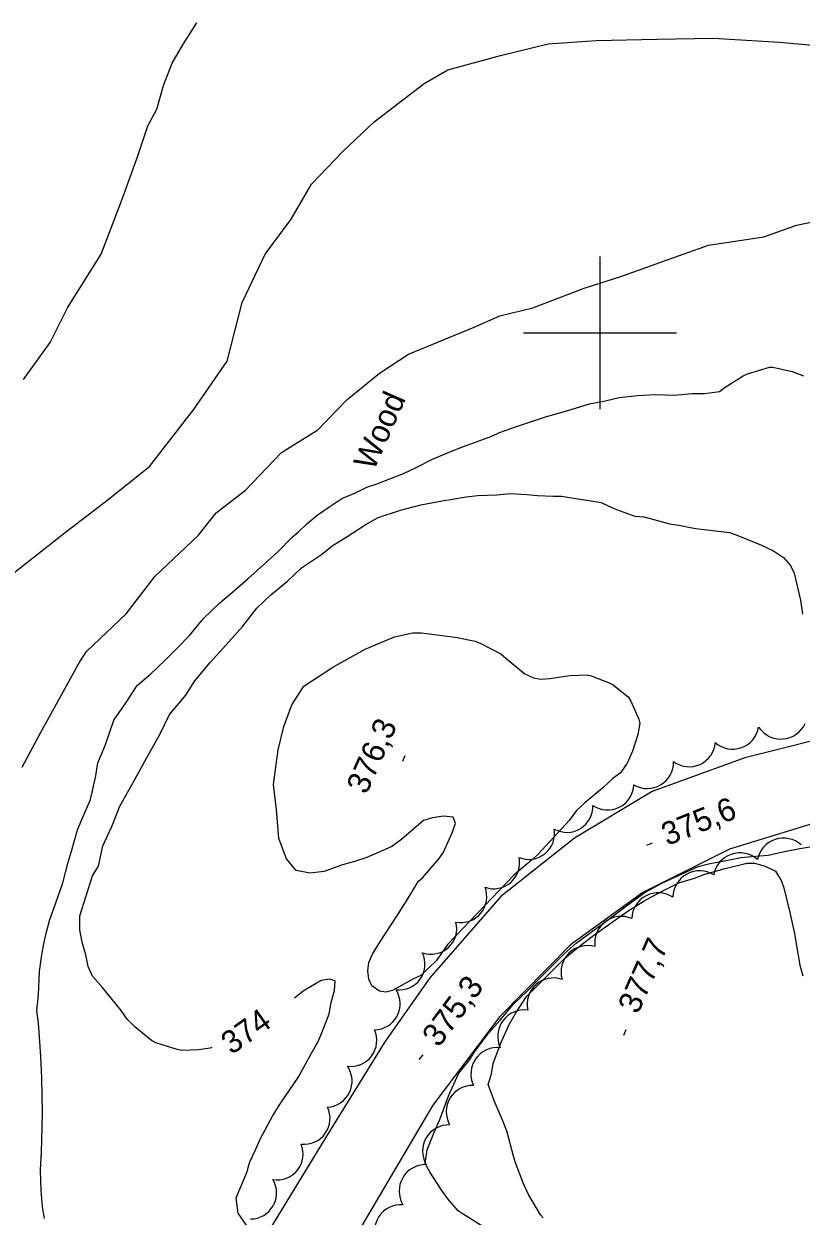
# Model space of a CAD drawing. Extents: x 287698 to 290158, y 5234163 to 5237182.
# Drawn here: x 288124.6 to 288226.3, y 5235484.4 to 5235640.4 of the extents above; entities that cross this region are included whole.
import ezdxf

# ---------------------------------------------------------------- set-up
doc = ezdxf.new("R2010")
doc.units = 0
for name, color, linetype in [('Niveau 1', 7, 'Continuous'), ('Niveau 2', 7, 'Continuous'), ('Niveau 21', 7, 'Continuous'), ('Niveau 3', 7, 'Continuous'), ('Niveau 44', 7, 'Continuous'), ('Niveau 61', 7, 'Continuous')]:
    doc.layers.add(name, color=color, linetype=linetype)

msp = doc.modelspace()

# ---------------------------------------------------------------- linework, layer by layer
at = {"layer": 'Niveau 1'}
msp.add_lwpolyline([(288124.42, 5235543.15), (288126.75, 5235547.54), (288130.01, 5235553.39), (288131.87, 5235556.8), (288132.81, 5235558.27), (288138.01, 5235563.19), (288141.78, 5235568.08), (288147.46, 5235573.49), (288149.81, 5235576.44), (288153.62, 5235579.4), (288158.33, 5235584.32), (288163.1, 5235587.31), (288166.88, 5235591.23), (288171.16, 5235594.69), (288174.96, 5235597.18), (288183.56, 5235600.72), (288186.92, 5235602.23), (288191.23, 5235603.28), (288197.93, 5235605.82), (288202.72, 5235607.36), (288208.46, 5235609.4), (288214.21, 5235611.44), (288221.42, 5235612.54), (288225.73, 5235614.07), (288241.09, 5235617.26)], dxfattribs=at)
at = {"layer": 'Niveau 2'}
for points in [[(288124.59, 5235593.87), (288128.07, 5235598.71), (288130.36, 5235603.28), (288134.76, 5235610.28), (288137.48, 5235617.49), (288139.51, 5235623.01), (288140.86, 5235627.09), (288142.01, 5235629.26), (288142.91, 5235632.38), (288144.05, 5235635.26), (288145.43, 5235637.67), (288147.28, 5235640.58)], [(288112.95, 5235545.9), (288115.96, 5235552.23), (288119.2, 5235562.23), (288122.9, 5235568.21), (288130.1, 5235573.92), (288135.25, 5235577.85), (288141.07, 5235582.48), (288146.84, 5235589.91), (288151.24, 5235596.26), (288153.18, 5235603.95), (288156.19, 5235610.28), (288159.59, 5235614.87), (288162.28, 5235619.45), (288166.37, 5235623.7), (288170.47, 5235627.61), (288176.99, 5235632.61), (288180.09, 5235634.41), (288187, 5235636.28), (288193.23, 5235637.8), (288199.49, 5235638.26), (288207.49, 5235638.42), (288214.8, 5235638.56), (288223.5, 5235638.03), (288229.77, 5235637.45)], [(288202.5, 5235591.52), (288204.91, 5235591.79), (288207.33, 5235591.92), (288209.7, 5235591.82), (288212.07, 5235592.04), (288213.66, 5235592.05), (288215.66, 5235592.31), (288216.24, 5235592.78), (288218.74, 5235594.38), (288219.31, 5235594.63), (288222.19, 5235595.49), (288222.63, 5235595.48), (288225.13, 5235594.94), (288226.63, 5235594.37)], [(288127.34, 5235484.08), (288127.08, 5235485.63), (288126.88, 5235487.73), (288126.83, 5235490.38), (288126.94, 5235492.81), (288126.98, 5235494.37), (288127.03, 5235496.08), (288127.07, 5235498.03), (288127.03, 5235500.06), (288126.99, 5235502.47), (288126.85, 5235505.28), (288126.74, 5235507.23), (288126.54, 5235509.64), (288126.35, 5235511.27), (288126.56, 5235513.34), (288126.66, 5235516.39), (288126.93, 5235518.27), (288127.15, 5235519.6), (288127.51, 5235521.24), (288128.01, 5235523.21), (288128.75, 5235525.24), (288129.72, 5235527.99), (288130.43, 5235530.69), (288130.85, 5235532.15), (288131.64, 5235534.94), (288132.22, 5235536.31), (288133.34, 5235538.91), (288134.03, 5235541.99), (288134.31, 5235543.71), (288135.28, 5235545.99), (288136.39, 5235549.29), (288138.11, 5235551.74), (288139.46, 5235553.84), (288141.23, 5235555.36), (288143.07, 5235557.11), (288144.68, 5235558.71), (288146.29, 5235560.37), (288148.12, 5235562.59), (288150.27, 5235564.65), (288151.95, 5235566.1), (288153.95, 5235567.77), (288156.02, 5235569.68), (288157.94, 5235571.43), (288159.71, 5235573.18), (288160.62, 5235573.98), (288161.62, 5235574.94), (288163, 5235576.13), (288164.54, 5235577.17), (288166.24, 5235578.3), (288168.03, 5235579.04), (288169.49, 5235579.77), (288170.74, 5235580.18), (288174.3, 5235581.57), (288175.85, 5235582.3), (288178.08, 5235583.44), (288180.79, 5235584.59), (288182.5, 5235585.24), (288185.84, 5235586.47), (288186.84, 5235586.96), (288189.1, 5235587.71), (288192.73, 5235588.95), (288196.23, 5235589.95), (288198.64, 5235590.7), (288200.7, 5235591.09), (288202.5, 5235591.52)], [(288149.24, 5235506.45), (288148.99, 5235506.38), (288147.48, 5235506.14), (288145.3, 5235506.06), (288144.67, 5235506.17), (288141.89, 5235507.05), (288141.32, 5235507.39), (288139.14, 5235509.17), (288138.14, 5235510.18), (288137.35, 5235511.28), (288134.91, 5235514.29), (288133.6, 5235515.77), (288133.06, 5235517.06), (288132.76, 5235518.59), (288132.29, 5235520.05), (288131.97, 5235521.81), (288131.97, 5235523.67), (288133.62, 5235528.92), (288134.38, 5235530.19), (288134.95, 5235532.85), (288136.15, 5235535.38), (288137.19, 5235538.05), (288139.15, 5235541.51), (288140.66, 5235544.34), (288142.48, 5235547.5), (288143.68, 5235550.02), (288145.81, 5235552.56), (288147.02, 5235554.45), (288149.01, 5235556.83), (288151.46, 5235559.53), (288153.29, 5235561.59), (288155.11, 5235563.97), (288156.96, 5235565.71), (288159.11, 5235567.48), (288160.95, 5235569.22), (288163.57, 5235570.99), (288164.96, 5235572.11), (288166.81, 5235573.24), (288169.28, 5235574.84), (288170.97, 5235575.81), (288173.92, 5235576.8), (288176.56, 5235577.47), (288179.36, 5235578), (288180.46, 5235578.18), (288182.48, 5235578.53), (288184.04, 5235578.72), (288186.53, 5235578.77), (288188.24, 5235578.95), (288190.44, 5235578.84), (288191.84, 5235578.71), (288193.87, 5235578.59), (288194.96, 5235578.61), (288196.53, 5235578.33), (288198.56, 5235578.06), (288200.14, 5235577.78), (288201.71, 5235577.03), (288202.18, 5235576.88), (288204.55, 5235575.99), (288205.76, 5235575.89), (288207.04, 5235575.57), (288209.09, 5235574.99), (288210.34, 5235574.82), (288212.48, 5235574.36), (288214.36, 5235574.17), (288216.94, 5235573.87), (288217.84, 5235573.56), (288221.15, 5235572.2), (288222.7, 5235571.46), (288224.01, 5235570.57), (288224.92, 5235569.54), (288225.4, 5235568.55), (288226.24, 5235564.98), (288226.48, 5235563.16)], [(288180.1, 5235519.99), (288178.57, 5235517.8), (288176.55, 5235515.88), (288175.61, 5235515.43), (288172.86, 5235513.9), (288171.97, 5235513.71), (288171.14, 5235513.81), (288170.15, 5235514.54), (288169.78, 5235515.38), (288169.62, 5235516.47), (288169.76, 5235517.56), (288170.23, 5235518.68), (288171.27, 5235520.35), (288173.34, 5235523.5), (288174.76, 5235525.79), (288176.28, 5235528.23), (288176.79, 5235528.64), (288178.98, 5235531.21), (288179.51, 5235532.04), (288180.68, 5235534.57), (288181.12, 5235535.81), (288180.8, 5235536.6), (288179.52, 5235536.73), (288178.1, 5235536.52), (288176.91, 5235536.15), (288174.07, 5235533.71), (288172.76, 5235532.75), (288171.13, 5235532.02), (288169.36, 5235531.28), (288167.88, 5235530.78), (288166.32, 5235530.36), (288163.92, 5235529.47), (288162.05, 5235529.27), (288160.25, 5235529.63), (288158.97, 5235531.16), (288157.98, 5235533.79), (288157.68, 5235537.61), (288157.3, 5235540.87), (288157.92, 5235545.41), (288158.64, 5235548.46), (288159.68, 5235551.29), (288161.27, 5235553.74), (288165.04, 5235556.23), (288169.3, 5235558.58), (288173.11, 5235560.2), (288175.5, 5235560.73), (288176.62, 5235560.73), (288178.69, 5235560.46), (288181.31, 5235560.13), (288183.69, 5235559.64), (288184.41, 5235559.34), (288187.01, 5235557.97), (288187.99, 5235557.15), (288190.18, 5235555.37), (288191.29, 5235554.84), (288192.27, 5235554.65), (288193.39, 5235554.74), (288196.1, 5235555.13), (288198.31, 5235555.21), (288198.84, 5235555.11), (288201.22, 5235554.2), (288201.72, 5235553.9), (288203.72, 5235552.29), (288204.06, 5235551.78), (288205.09, 5235549.41), (288205.2, 5235548.91), (288204.94, 5235547.4), (288204.27, 5235545.22), (288203.57, 5235543.68), (288202.68, 5235542.38), (288201.69, 5235541.67), (288200.38, 5235540.44), (288198, 5235538.46), (288196.95, 5235537.46), (288195.98, 5235536.16), (288194.03, 5235534.03), (288191.83, 5235531.67), (288191, 5235530.94), (288188.78, 5235529.07), (288180.1, 5235519.99)], [(288179.04, 5235497.05), (288180.23, 5235500.22), (288181.52, 5235503.1), (288182.86, 5235504.71), (288183.73, 5235506.06), (288185.48, 5235508.36), (288186.9, 5235509.98), (288188.7, 5235512.11), (288189.38, 5235512.76), (288190.67, 5235514.02), (288192.08, 5235515.47), (288193.68, 5235517.04), (288195.32, 5235518.72), (288196.87, 5235520.13), (288198.87, 5235521.56), (288201.27, 5235523.34), (288203.63, 5235525.14), (288205.86, 5235526.76), (288208.1, 5235527.94), (288210.77, 5235529.2), (288212.83, 5235530.16), (288214.18, 5235530.51), (288216.94, 5235531.03), (288218.46, 5235531.3), (288219.83, 5235531.43), (288222.02, 5235531.63), (288224.16, 5235532.09), (288226.15, 5235532.51), (288229.5, 5235533.05)], [(288185.8, 5235502.99), (288186.01, 5235504.37), (288186.99, 5235506.93), (288188.14, 5235509.47), (288188.95, 5235510.9), (288190.38, 5235513.13), (288191.01, 5235513.74), (288193.05, 5235515.78), (288195.35, 5235518.09), (288196.88, 5235519.37), (288199.22, 5235521.16), (288201.28, 5235522.62), (288203.68, 5235524.33), (288205.86, 5235525.68), (288208.06, 5235526.86), (288210.34, 5235528.01), (288212.37, 5235528.6), (288213.74, 5235529.14), (288216.39, 5235529.9), (288219.23, 5235530.6), (288220.21, 5235530.56), (288221.61, 5235530.2), (288222.95, 5235529.54), (288223.74, 5235528.22), (288224.04, 5235527.37), (288224.83, 5235524.13), (288225.45, 5235521.38), (288225.66, 5235520.02), (288226.16, 5235517.23), (288226.55, 5235515.82)], [(288153.96, 5235490.75), (288154.18, 5235491.48), (288154.93, 5235493.05), (288155.6, 5235494.55), (288157.18, 5235497.47), (288158.24, 5235499.2), (288160.52, 5235502.52), (288162.25, 5235505.72), (288163.15, 5235507.24), (288163.62, 5235508.38), (288164.58, 5235510.87), (288164.85, 5235512.34), (288165.29, 5235513.9), (288165.37, 5235515.19), (288164.63, 5235515.41), (288163.54, 5235515.24), (288161.18, 5235513.84), (288160.03, 5235512.93)], [(288192.58, 5235484.18), (288192.24, 5235484.57), (288190.65, 5235487.22), (288189.99, 5235488.62), (288188.9, 5235491.5), (288188.71, 5235492.25), (288187.84, 5235495.39), (288187.42, 5235496.53), (288186.21, 5235499.37), (288185.38, 5235501.61), (288185.8, 5235502.99)], [(288201.87, 5235466.8), (288199.4, 5235469.89), (288198.12, 5235471.74), (288196.83, 5235473.66), (288195.16, 5235475.43), (288193.49, 5235476.72), (288191.83, 5235477.94), (288190.56, 5235478.85), (288189.14, 5235479.92), (288187.7, 5235481.13), (288185.5, 5235482.5), (288182.11, 5235484.63), (288181.46, 5235485.09), (288180.11, 5235486.63), (288179.3, 5235487.74), (288177.78, 5235490.11), (288177.15, 5235491.28), (288177.38, 5235493.05), (288178.28, 5235495.24), (288179.04, 5235497.05)], [(288154.97, 5235481.81), (288154.12, 5235482.67), (288152.65, 5235484.77), (288152.39, 5235486.77), (288153.88, 5235490.31), (288153.96, 5235490.75)]]:
    msp.add_lwpolyline(points, dxfattribs=at)
at = {"layer": 'Niveau 21'}
for points in [[(288412.58, 5235574.13), (288396.62, 5235568.2), (288378.32, 5235564.14), (288359.27, 5235561.33), (288339.36, 5235559.13), (288315.66, 5235557.22), (288295.2, 5235555.75), (288278, 5235554.48), (288263.36, 5235553.19), (288246.09, 5235550.65), (288233.2, 5235547.93), (288218.94, 5235544.37), (288206.85, 5235539.96), (288196.69, 5235533.87), (288187.01, 5235526.21), (288177.75, 5235515.57), (288171.84, 5235507.18), (288164.1, 5235494.63), (288155.28, 5235480.18), (288145.74, 5235463.07)], [(288404.36, 5235561.32), (288386.9, 5235556.35), (288372.55, 5235553.45), (288354.12, 5235551.14), (288335.81, 5235549.51), (288316.85, 5235548.63), (288300.02, 5235547.58), (288283.18, 5235546.56), (288266.22, 5235544.18), (288249.42, 5235540.87), (288230.59, 5235536.58), (288216.96, 5235532.39), (288205.61, 5235526.76), (288196.13, 5235519.89), (288186.88, 5235510.49), (288178.12, 5235498.91), (288170.26, 5235485.52), (288162.7, 5235472.69), (288155.23, 5235459.52)]]:
    msp.add_lwpolyline(points, dxfattribs=at)
at = {"layer": 'Niveau 3'}
for p, q in [((288174.19, 5235543.93), (288174.51, 5235544.66)), ((288206.14, 5235532.94), (288206.88, 5235533.22)), ((288203.13, 5235508.07), (288203.45, 5235508.8)), ((288176.36, 5235504.88), (288176.85, 5235505.5))]:
    msp.add_line(p, q, dxfattribs=at)
at = {"layer": 'Niveau 44'}
msp.add_arc((288213.02, 5235526.11), 3.47, 57.4933, 179.6825, dxfattribs=at)
for centre, major_axis, ratio, start_param, end_param in [((288223.67, 5235550.31), (0.27, -3.48), 0.999737, 5.220352, 7.343776), ((288217.36, 5235548.95), (1, -3.3), 0.998492, 5.269704, 7.391556), ((288211.67, 5235546.64), (1.43, -3.13), 0.99995, 5.218696, 7.34315), ((288206.18, 5235543.79), (1.4, -3.15), 0.999686, 5.334684, 7.458762), ((288201, 5235540.97), (1.53, -3.08), 0.999729, 5.220326, 7.348569), ((288195.68, 5235538), (1.78, -2.89), 0.997237, 5.219361, 7.341567), ((288190.68, 5235534.46), (1.18, -3.18), 0.99996, 5.548079, 7.672632), ((288224.01, 5235530.38), (-1.08, 3.31), 0.992323, 5.233635, 7.346543), ((288218.31, 5235528.45), (-0.62, -3.42), 0.999984, 2.597632, 4.720996), ((288186.09, 5235530.63), (2.27, -2.54), 0.994886, 5.215904, 7.330639), ((288181.8, 5235526.2), (2.45, -2.35), 0.99911, 5.289476, 7.415435), ((288207.64, 5235523.23), (-1, 3.33), 0.999886, 5.409809, 7.532877), ((288202.78, 5235520.15), (-2.1, 2.76), 0.999864, 5.219551, 7.344493), ((288177.9, 5235522.03), (2.88, -1.74), 0.999846, 4.924107, 7.074764), ((288198.38, 5235516.33), (-2.24, 2.65), 0.999399, 5.296261, 7.428006), ((288173.75, 5235517.35), (2.65, -2.07), 0.999858, 5.248545, 7.407572), ((288193.94, 5235512.08), (-2.29, 2.63), 0.993522, 5.242543, 7.353119), ((288170.44, 5235512.18), (2.86, -1.88), 0.999488, 5.31141, 7.431723), ((288190.12, 5235507.89), (-2.68, 2.24), 0.999157, 5.284434, 7.413301), ((288167.4, 5235507.37), (2.62, -2.17), 0.998636, 5.271224, 7.397301), ((288186.59, 5235502.98), (-2.84, 2), 0.997589, 5.218069, 7.337752), ((288164.16, 5235502.05), (3.01, -1.61), 0.997851, 5.262089, 7.383623), ((288183.35, 5235498.04), (-2.92, 1.88), 0.996174, 5.250616, 7.371699), ((288161.28, 5235497.2), (2.79, -1.96), 0.997737, 5.216748, 7.33765), ((288180.26, 5235492.86), (-3, 1.76), 0.995094, 5.218994, 7.334847), ((288157.77, 5235492.52), (-1.28, 3.15), 0.999983, 2.592089, 4.718799), ((288177.2, 5235487.66), (-2.86, 1.97), 0.999398, 5.302257, 7.425793), ((288154.3, 5235487.42), (2.88, -1.81), 0.998256, 5.267886, 7.388654), ((288173.97, 5235482.41), (-2.7, 2.19), 0.999605, 5.319133, 7.446389)]:
    msp.add_ellipse(centre, major_axis=major_axis, ratio=ratio, start_param=start_param, end_param=end_param, dxfattribs=at)
at = {"layer": 'Niveau 61'}
for points in [[(288200, 5235610), (288200, 5235600), (288200, 5235590)], [(288190, 5235600), (288200, 5235600), (288210, 5235600)]]:
    msp.add_lwpolyline(points, dxfattribs=at)

# ---------------------------------------------------------------- texts
at = {"layer": 'Niveau 2'}
msp.add_text('374', height=3, rotation=35.493, dxfattribs=at).set_placement((288151.81, 5235505.42))
at = {"layer": 'Niveau 3'}
for s, rotation, p in [('376,3', 66.1217, (288169.46, 5235539.46)), ('375,6', 21.9589, (288208.8, 5235532.81)), ('377,7', 66.1217, (288204.97, 5235510.7)), ('375,3', 53.2687, (288178.91, 5235506.35))]:
    msp.add_text(s, height=3, rotation=rotation, dxfattribs=at).set_placement(p)
at = {"layer": 'Niveau 44'}
msp.add_text('Wood', height=3, rotation=66.1212, dxfattribs=at).set_placement((288170.41, 5235581.82))

doc.saveas('drawing.dxf')
